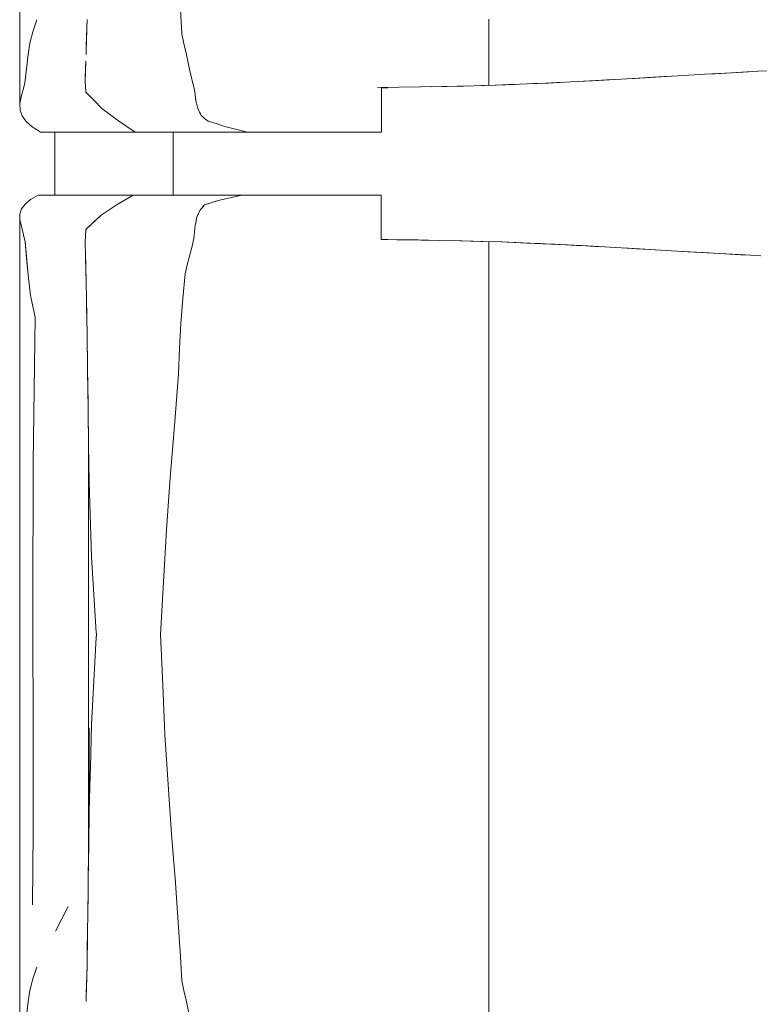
# Model space of a CAD drawing. Header units: millimetres. Extents: x -261 to 187, y -214 to 106.
# Tile 760 of 1056: x -203.547 to -203.078, y 9.715 to 10.34. Entities that reach past the tile are written whole.
import ezdxf

# ---------------------------------------------------------------- set-up
doc = ezdxf.new("R2010")
doc.units = ezdxf.units.MM
doc.header["$LTSCALE"] = 0.005
doc.header["$MEASUREMENT"] = 0
doc.layers.add('IFC-Elemento de mobília-Contorno', color=9, linetype='Continuous', lineweight=5)
doc.layers.add('IFC-Laje-Contorno', color=9, linetype='Continuous', lineweight=5)

msp = doc.modelspace()

# ---------------------------------------------------------------- linework, layer by layer
at = {"layer": 'IFC-Elemento de mobília-Contorno', "lineweight": 5}
for p, q in [((-203.54742, 10.45419), (-203.54734, 10.28658)), ((-203.4454, 10.34623), (-203.44447, 10.33091)), ((-203.53909, 10.33215), (-203.53659, 10.33964)), ((-203.505, 10.32887), (-203.50469, 10.34002)), ((-203.50486, 10.33238), (-203.50477, 10.33738)), ((-203.24956, 10.29817), (-203.24955, 10.34025)), ((-203.54097, 10.32482), (-203.53909, 10.33215)), ((-203.50514, 10.3238), (-203.50486, 10.33238)), ((-203.54215, 10.31772), (-203.54097, 10.32482)), ((-203.5053, 10.31773), (-203.505, 10.32887)), ((-203.44447, 10.33091), (-203.44313, 10.32474)), ((-203.44313, 10.32474), (-203.4418, 10.31857)), ((-203.4418, 10.31857), (-203.43914, 10.30624)), ((-203.54318, 10.30862), (-203.54215, 10.31772)), ((-203.50569, 10.30698), (-203.50547, 10.31347)), ((-203.5442, 10.29952), (-203.54318, 10.30862)), ((-203.50591, 10.3005), (-203.50569, 10.30698)), ((-203.5059, 10.30174), (-203.5056, 10.30973)), ((-203.5056, 10.30973), (-203.50555, 10.31126)), ((-203.43914, 10.30624), (-203.4384, 10.30321)), ((-203.11237, 10.30517), (-203.09881, 10.30595)), ((-203.10559, 10.30556), (-203.09881, 10.30595)), ((-203.09953, 10.30591), (-203.09139, 10.30636)), ((-203.09881, 10.30595), (-203.0855, 10.30669)), ((-203.09215, 10.30632), (-203.0855, 10.30669)), ((-203.09215, 10.30632), (-203.08883, 10.30651)), ((-203.09139, 10.30636), (-203.08474, 10.30674)), ((-203.09139, 10.30636), (-203.08883, 10.30651)), ((-203.09139, 10.30636), (-203.08957, 10.30646)), ((-203.09139, 10.30636), (-203.08962, 10.30646)), ((-203.08883, 10.30651), (-203.0855, 10.30669)), ((-203.0855, 10.30669), (-203.07885, 10.30706)), ((-203.0855, 10.30669), (-203.08217, 10.30688)), ((-203.08217, 10.30688), (-203.07885, 10.30706)), ((-203.07885, 10.30706), (-203.07219, 10.30744)), ((-203.50591, 10.3005), (-203.50534, 10.29379)), ((-203.5059, 10.30174), (-203.50588, 10.30146)), ((-203.4384, 10.30321), (-203.43767, 10.30018)), ((-203.43767, 10.30018), (-203.43694, 10.29714)), ((-203.21334, 10.29959), (-203.20292, 10.30008)), ((-203.21158, 10.29963), (-203.19761, 10.30036)), ((-203.19761, 10.30036), (-203.18363, 10.30109)), ((-203.18945, 10.30078), (-203.18136, 10.30123)), ((-203.18363, 10.30109), (-203.15459, 10.30273)), ((-203.18363, 10.30109), (-203.17638, 10.3015)), ((-203.18136, 10.30123), (-203.17133, 10.30178)), ((-203.18136, 10.30123), (-203.17336, 10.30167)), ((-203.17638, 10.3015), (-203.16912, 10.30191)), ((-203.17336, 10.30167), (-203.17081, 10.30181)), ((-203.16912, 10.30191), (-203.15459, 10.30273)), ((-203.16912, 10.30191), (-203.16185, 10.30232)), ((-203.16185, 10.30232), (-203.15459, 10.30273)), ((-203.16185, 10.30232), (-203.15712, 10.30259)), ((-203.15712, 10.30259), (-203.13352, 10.30396)), ((-203.15712, 10.30259), (-203.14536, 10.30327)), ((-203.15459, 10.30273), (-203.14743, 10.30315)), ((-203.14888, 10.30307), (-203.13462, 10.30389)), ((-203.14888, 10.30307), (-203.14536, 10.30327)), ((-203.14743, 10.30315), (-203.12592, 10.3044)), ((-203.14743, 10.30315), (-203.14026, 10.30357)), ((-203.14026, 10.30357), (-203.12592, 10.3044)), ((-203.12592, 10.3044), (-203.11237, 10.30517)), ((-203.12592, 10.3044), (-203.11914, 10.30478)), ((-203.11914, 10.30478), (-203.11237, 10.30517)), ((-203.11237, 10.30517), (-203.10559, 10.30556)), ((-203.10569, 10.30556), (-203.10364, 10.30567)), ((-203.10364, 10.30567), (-203.09953, 10.30591)), ((-203.54628, 10.29166), (-203.54524, 10.29559)), ((-203.54524, 10.29559), (-203.5442, 10.29952)), ((-203.50534, 10.29379), (-203.5003, 10.28865)), ((-203.43694, 10.29714), (-203.4362, 10.29411)), ((-203.4362, 10.29411), (-203.43603, 10.29262)), ((-203.32019, 10.29677), (-203.29276, 10.29717)), ((-203.31774, 10.29657), (-203.31556, 10.29657)), ((-203.31774, 10.28177), (-203.31774, 10.29657)), ((-203.31556, 10.29657), (-203.31358, 10.29657)), ((-203.29287, 10.29717), (-203.27923, 10.29743)), ((-203.28621, 10.2973), (-203.27614, 10.2975)), ((-203.27923, 10.29743), (-203.26571, 10.29769)), ((-203.27614, 10.2975), (-203.26317, 10.29776)), ((-203.26571, 10.29769), (-203.25221, 10.29808)), ((-203.25424, 10.29802), (-203.25274, 10.29807)), ((-203.25274, 10.29807), (-203.24494, 10.29833)), ((-203.25221, 10.29808), (-203.23871, 10.29848)), ((-203.24494, 10.29833), (-203.23714, 10.29859)), ((-203.23871, 10.29848), (-203.22515, 10.29905)), ((-203.23714, 10.29859), (-203.23336, 10.29871)), ((-203.22515, 10.29905), (-203.21158, 10.29963)), ((-203.22117, 10.29922), (-203.21334, 10.29959)), ((-203.54734, 10.28658), (-203.54628, 10.29166)), ((-203.5003, 10.28865), (-203.49525, 10.28353)), ((-203.43603, 10.29262), (-203.43553, 10.28814)), ((-203.43603, 10.29262), (-203.4357, 10.28963)), ((-203.4357, 10.28963), (-203.43553, 10.28814)), ((-203.43553, 10.28814), (-203.43519, 10.28688)), ((-203.54734, 10.28658), (-203.54719, 10.28247)), ((-203.54719, 10.28247), (-203.54582, 10.27875)), ((-203.49525, 10.28353), (-203.48471, 10.27568)), ((-203.43519, 10.28688), (-203.43451, 10.28436)), ((-203.43451, 10.28436), (-203.43417, 10.28311)), ((-203.43417, 10.28311), (-203.43368, 10.28208)), ((-203.43368, 10.28208), (-203.43319, 10.28105)), ((-203.43319, 10.28105), (-203.4327, 10.28002)), ((-203.31774, 10.26852), (-203.31774, 10.28177)), ((-203.54582, 10.27875), (-203.54333, 10.27519)), ((-203.54333, 10.27519), (-203.53949, 10.2718)), ((-203.48471, 10.27568), (-203.4742, 10.26852)), ((-203.4327, 10.28002), (-203.43221, 10.279)), ((-203.43221, 10.279), (-203.43111, 10.2781)), ((-203.43111, 10.2781), (-203.43, 10.2772)), ((-203.43, 10.2772), (-203.42779, 10.27541)), ((-203.42779, 10.27541), (-203.42209, 10.27365)), ((-203.53949, 10.2718), (-203.53683, 10.27016)), ((-203.53683, 10.27016), (-203.53417, 10.26852)), ((-203.53417, 10.26852), (-203.4742, 10.26852)), ((-203.4742, 10.26852), (-203.43292, 10.26852)), ((-203.44997, 10.22844), (-203.44997, 10.26852)), ((-203.43292, 10.26852), (-203.40287, 10.26852)), ((-203.42209, 10.27365), (-203.41923, 10.27277)), ((-203.41923, 10.27277), (-203.41638, 10.27189)), ((-203.41638, 10.27189), (-203.40625, 10.26936)), ((-203.41638, 10.27189), (-203.40962, 10.27021)), ((-203.41638, 10.27189), (-203.413, 10.27105)), ((-203.40625, 10.26936), (-203.40287, 10.26852)), ((-203.40287, 10.26852), (-203.40089, 10.26852)), ((-203.40089, 10.26852), (-203.39893, 10.26852)), ((-203.39893, 10.26852), (-203.397, 10.26852)), ((-203.397, 10.26852), (-203.39508, 10.26852)), ((-203.39508, 10.26852), (-203.39316, 10.26852)), ((-203.39316, 10.26852), (-203.39124, 10.26852)), ((-203.39124, 10.26852), (-203.38931, 10.26852)), ((-203.38931, 10.26852), (-203.38736, 10.26852)), ((-203.38736, 10.26852), (-203.38538, 10.26852)), ((-203.38538, 10.26852), (-203.38337, 10.26852)), ((-203.38337, 10.26852), (-203.38131, 10.26852)), ((-203.38131, 10.26852), (-203.37921, 10.26852)), ((-203.37921, 10.26852), (-203.37705, 10.26852)), ((-203.37705, 10.26852), (-203.37486, 10.26852)), ((-203.37486, 10.26852), (-203.37267, 10.26852)), ((-203.37267, 10.26852), (-203.37048, 10.26852)), ((-203.37048, 10.26852), (-203.36833, 10.26852)), ((-203.36833, 10.26852), (-203.36623, 10.26852)), ((-203.36623, 10.26852), (-203.36419, 10.26852)), ((-203.36419, 10.26852), (-203.36225, 10.26852)), ((-203.36225, 10.26852), (-203.36042, 10.26852)), ((-203.36042, 10.26852), (-203.35869, 10.26852)), ((-203.35869, 10.26852), (-203.35703, 10.26852)), ((-203.35703, 10.26852), (-203.35541, 10.26852)), ((-203.35541, 10.26852), (-203.35379, 10.26852)), ((-203.35379, 10.26852), (-203.35213, 10.26852)), ((-203.35213, 10.26852), (-203.35042, 10.26852)), ((-203.35042, 10.26852), (-203.3486, 10.26852)), ((-203.3486, 10.26852), (-203.34666, 10.26852)), ((-203.34666, 10.26852), (-203.34459, 10.26852)), ((-203.34459, 10.26852), (-203.3424, 10.26852)), ((-203.3424, 10.26852), (-203.34011, 10.26852)), ((-203.34011, 10.26852), (-203.33774, 10.26852)), ((-203.33774, 10.26852), (-203.33529, 10.26852)), ((-203.33529, 10.26852), (-203.33278, 10.26852)), ((-203.33278, 10.26852), (-203.33022, 10.26852)), ((-203.33022, 10.26852), (-203.32764, 10.26852)), ((-203.32764, 10.26852), (-203.32506, 10.26852)), ((-203.32506, 10.26852), (-203.32252, 10.26852)), ((-203.32252, 10.26852), (-203.32007, 10.26852)), ((-203.32007, 10.26852), (-203.31774, 10.26852)), ((-203.54399, 10.22279), (-203.54059, 10.22565)), ((-203.54059, 10.22565), (-203.53573, 10.22844)), ((-203.53573, 10.22844), (-203.47548, 10.22844)), ((-203.48558, 10.22251), (-203.47548, 10.22844)), ((-203.47548, 10.22844), (-203.40633, 10.22844)), ((-203.46022, 10.22844), (-203.44997, 10.22844)), ((-203.43013, 10.22227), (-203.42136, 10.22511)), ((-203.42355, 10.2244), (-203.42136, 10.22511)), ((-203.42136, 10.22511), (-203.40633, 10.22844)), ((-203.42136, 10.22511), (-203.41384, 10.22678)), ((-203.41384, 10.22678), (-203.41008, 10.22761)), ((-203.41008, 10.22761), (-203.40633, 10.22844)), ((-203.40802, 10.22844), (-203.40501, 10.22844)), ((-203.40633, 10.22844), (-203.40435, 10.22844)), ((-203.40501, 10.22844), (-203.40219, 10.22844)), ((-203.40435, 10.22844), (-203.40237, 10.22844)), ((-203.40237, 10.22844), (-203.40042, 10.22844)), ((-203.40042, 10.22844), (-203.39848, 10.22844)), ((-203.39848, 10.22844), (-203.39656, 10.22844)), ((-203.39656, 10.22844), (-203.39466, 10.22844)), ((-203.39466, 10.22844), (-203.39276, 10.22844)), ((-203.39276, 10.22844), (-203.39085, 10.22844)), ((-203.39085, 10.22844), (-203.38893, 10.22844)), ((-203.38893, 10.22844), (-203.38699, 10.22844)), ((-203.38699, 10.22844), (-203.38502, 10.22844)), ((-203.38502, 10.22844), (-203.38301, 10.22844)), ((-203.38301, 10.22844), (-203.38096, 10.22844)), ((-203.38096, 10.22844), (-203.37886, 10.22844)), ((-203.37886, 10.22844), (-203.37672, 10.22844)), ((-203.37672, 10.22844), (-203.37454, 10.22844)), ((-203.37454, 10.22844), (-203.37236, 10.22844)), ((-203.37236, 10.22844), (-203.3702, 10.22844)), ((-203.3702, 10.22844), (-203.36806, 10.22844)), ((-203.36806, 10.22844), (-203.36598, 10.22844)), ((-203.36598, 10.22844), (-203.36397, 10.22844)), ((-203.36397, 10.22844), (-203.36206, 10.22844)), ((-203.36206, 10.22844), (-203.36025, 10.22844)), ((-203.36025, 10.22844), (-203.35854, 10.22844)), ((-203.35854, 10.22844), (-203.3569, 10.22844)), ((-203.3569, 10.22844), (-203.35529, 10.22844)), ((-203.35529, 10.22844), (-203.35368, 10.22844)), ((-203.35368, 10.22844), (-203.35203, 10.22844)), ((-203.35203, 10.22844), (-203.35033, 10.22844)), ((-203.35033, 10.22844), (-203.34852, 10.22844)), ((-203.34852, 10.22844), (-203.34659, 10.22844)), ((-203.34659, 10.22844), (-203.34452, 10.22844)), ((-203.34452, 10.22844), (-203.34235, 10.22844)), ((-203.34235, 10.22844), (-203.34008, 10.22844)), ((-203.34008, 10.22844), (-203.33772, 10.22844)), ((-203.33772, 10.22844), (-203.33529, 10.22844)), ((-203.33529, 10.22844), (-203.33279, 10.22844)), ((-203.33279, 10.22844), (-203.33026, 10.22844)), ((-203.33026, 10.22844), (-203.32769, 10.22844)), ((-203.32769, 10.22844), (-203.32513, 10.22844)), ((-203.32513, 10.22844), (-203.32262, 10.22844)), ((-203.32262, 10.22844), (-203.32018, 10.22844)), ((-203.32018, 10.22844), (-203.31786, 10.22844)), ((-203.31786, 10.21519), (-203.31786, 10.22844)), ((-203.54732, 10.21643), (-203.54618, 10.21975)), ((-203.54618, 10.21975), (-203.54399, 10.22279)), ((-203.49574, 10.21583), (-203.48558, 10.22251)), ((-203.43356, 10.2177), (-203.43313, 10.21873)), ((-203.43313, 10.21873), (-203.43238, 10.21961)), ((-203.43238, 10.21961), (-203.43163, 10.2205)), ((-203.43163, 10.2205), (-203.43013, 10.22227)), ((-203.43163, 10.2205), (-203.43088, 10.22138)), ((-203.43088, 10.22138), (-203.43013, 10.22227)), ((-203.43013, 10.22227), (-203.42355, 10.2244)), ((-203.54743, 10.06299), (-203.54732, 10.21643)), ((-203.54732, 10.21643), (-203.54724, 10.21273)), ((-203.54724, 10.21273), (-203.54604, 10.20787)), ((-203.50534, 10.20659), (-203.49574, 10.21583)), ((-203.50054, 10.21121), (-203.49574, 10.21583)), ((-203.43541, 10.21198), (-203.43486, 10.21464)), ((-203.43486, 10.21464), (-203.43356, 10.2177)), ((-203.43486, 10.21464), (-203.43399, 10.21668)), ((-203.43486, 10.21464), (-203.43443, 10.21566)), ((-203.43443, 10.21566), (-203.43399, 10.21668)), ((-203.31786, 10.20039), (-203.31786, 10.21519)), ((-203.54604, 10.20787), (-203.54497, 10.2033)), ((-203.50563, 10.20268), (-203.50534, 10.20659)), ((-203.50563, 10.2026), (-203.50534, 10.20659)), ((-203.50534, 10.20659), (-203.50054, 10.21121)), ((-203.4364, 10.20513), (-203.43618, 10.20722)), ((-203.43618, 10.20722), (-203.43596, 10.20933)), ((-203.43596, 10.20933), (-203.43541, 10.21198)), ((-203.43596, 10.20933), (-203.43569, 10.21066)), ((-203.43569, 10.21066), (-203.43541, 10.21198)), ((-203.54497, 10.2033), (-203.5439, 10.19872)), ((-203.50591, 10.19876), (-203.50563, 10.20268)), ((-203.50591, 10.1986), (-203.50563, 10.2026)), ((-203.43823, 10.19533), (-203.43684, 10.20092)), ((-203.43684, 10.20092), (-203.43662, 10.20302)), ((-203.43662, 10.20302), (-203.4364, 10.20513)), ((-203.31786, 10.20039), (-203.31567, 10.20039)), ((-203.31786, 10.20034), (-203.30807, 10.20019)), ((-203.31567, 10.20039), (-203.31367, 10.20039)), ((-203.30807, 10.20019), (-203.29448, 10.19999)), ((-203.29448, 10.19999), (-203.28116, 10.19974)), ((-203.29266, 10.19995), (-203.28116, 10.19974)), ((-203.28116, 10.19974), (-203.26783, 10.1995)), ((-203.5439, 10.19872), (-203.54215, 10.17777)), ((-203.5439, 10.19872), (-203.54303, 10.18825)), ((-203.50591, 10.1986), (-203.50544, 10.18254)), ((-203.50591, 10.1986), (-203.50568, 10.19057)), ((-203.43962, 10.18974), (-203.43823, 10.19533)), ((-203.27367, 10.1996), (-203.25943, 10.19923)), ((-203.26783, 10.1995), (-203.25456, 10.19911)), ((-203.25943, 10.19923), (-203.24684, 10.19889)), ((-203.25456, 10.19911), (-203.24128, 10.19873)), ((-203.24956, 10.19897), (-203.24955, 10.16613)), ((-203.2418, 10.19875), (-203.22538, 10.19805)), ((-203.24128, 10.19873), (-203.22788, 10.19817)), ((-203.22788, 10.19817), (-203.21447, 10.19762)), ((-203.22538, 10.19805), (-203.21682, 10.19769)), ((-203.22538, 10.19805), (-203.21025, 10.1974)), ((-203.21682, 10.19769), (-203.21032, 10.19741)), ((-203.21447, 10.19762), (-203.20069, 10.19691)), ((-203.21447, 10.19762), (-203.20758, 10.19726)), ((-203.20758, 10.19726), (-203.20069, 10.19691)), ((-203.20086, 10.19692), (-203.19961, 10.19685)), ((-203.20069, 10.19691), (-203.1938, 10.19655)), ((-203.19961, 10.19685), (-203.19094, 10.19639)), ((-203.1938, 10.19655), (-203.18691, 10.1962)), ((-203.19094, 10.19639), (-203.18228, 10.19593)), ((-203.19094, 10.19639), (-203.17833, 10.19571)), ((-203.18691, 10.1962), (-203.17977, 10.1958)), ((-203.18228, 10.19593), (-203.17883, 10.19574)), ((-203.17977, 10.1958), (-203.16549, 10.19499)), ((-203.17977, 10.1958), (-203.17263, 10.1954)), ((-203.17263, 10.1954), (-203.15836, 10.19459)), ((-203.16549, 10.19499), (-203.15836, 10.19459)), ((-203.16427, 10.19493), (-203.14712, 10.19394)), ((-203.16427, 10.19493), (-203.15596, 10.19445)), ((-203.15836, 10.19459), (-203.15124, 10.19418)), ((-203.15596, 10.19445), (-203.14712, 10.19394)), ((-203.15124, 10.19418), (-203.14412, 10.19377)), ((-203.15124, 10.19418), (-203.12989, 10.19294)), ((-203.14712, 10.19394), (-203.14378, 10.19375)), ((-203.14412, 10.19377), (-203.13701, 10.19335)), ((-203.14412, 10.19377), (-203.12989, 10.19294)), ((-203.54303, 10.18825), (-203.54215, 10.17777)), ((-203.50568, 10.19097), (-203.50546, 10.18317)), ((-203.44101, 10.18415), (-203.43962, 10.18974)), ((-203.13701, 10.19335), (-203.12989, 10.19294)), ((-203.12989, 10.19294), (-203.12317, 10.19255)), ((-203.12989, 10.19294), (-203.103, 10.19139)), ((-203.12989, 10.19294), (-203.10972, 10.19178)), ((-203.12317, 10.19255), (-203.10972, 10.19178)), ((-203.103, 10.19139), (-203.09973, 10.19121)), ((-203.103, 10.19139), (-203.08662, 10.19048)), ((-203.103, 10.19139), (-203.09645, 10.19103)), ((-203.103, 10.19139), (-203.08334, 10.19029)), ((-203.09973, 10.19121), (-203.09645, 10.19103)), ((-203.09645, 10.19103), (-203.09317, 10.19085)), ((-203.09645, 10.19103), (-203.0899, 10.19066)), ((-203.09317, 10.19085), (-203.08662, 10.19048)), ((-203.0899, 10.19066), (-203.08662, 10.19048)), ((-203.08662, 10.19048), (-203.08334, 10.19029)), ((-203.08334, 10.19029), (-203.07679, 10.18993)), ((-203.50555, 10.18638), (-203.50544, 10.18254)), ((-203.50546, 10.18317), (-203.50521, 10.17298)), ((-203.50544, 10.18254), (-203.50519, 10.17174)), ((-203.4424, 10.17856), (-203.44101, 10.18415)), ((-203.54215, 10.17777), (-203.54046, 10.1647)), ((-203.44378, 10.16281), (-203.4424, 10.17856)), ((-203.50521, 10.17298), (-203.50497, 10.16279)), ((-203.54046, 10.1647), (-203.53768, 10.15104)), ((-203.50497, 10.16279), (-203.5046, 10.13965)), ((-203.44516, 10.14707), (-203.44378, 10.16281)), ((-203.24955, 10.12999), (-203.24955, 10.16613)), ((-203.50495, 10.16154), (-203.50493, 10.16094)), ((-203.50493, 10.16094), (-203.5047, 10.14602)), ((-203.53883, 10.05854), (-203.53768, 10.15104)), ((-203.44591, 10.13103), (-203.44516, 10.14707)), ((-203.5046, 10.13965), (-203.50431, 10.1188)), ((-203.50458, 10.13875), (-203.50458, 10.13844)), ((-203.50458, 10.13844), (-203.50433, 10.12045)), ((-203.44666, 10.11499), (-203.44591, 10.13103)), ((-203.24955, 10.09419), (-203.24955, 10.12999)), ((-203.50431, 10.1188), (-203.50416, 10.10746)), ((-203.50431, 10.11855), (-203.50428, 10.11645)), ((-203.50428, 10.11645), (-203.50398, 10.09331)), ((-203.44923, 10.082), (-203.44666, 10.11499)), ((-203.50416, 10.10746), (-203.50401, 10.09611)), ((-203.50401, 10.09611), (-203.50394, 10.09053)), ((-203.24958, 10.06754), (-203.24955, 10.09419)), ((-203.50398, 10.09331), (-203.50367, 10.06968)), ((-203.50392, 10.08897), (-203.5037, 10.07174)), ((-203.45186, 10.04919), (-203.44923, 10.082)), ((-203.5037, 9.81062), (-203.5037, 10.07174)), ((-203.50367, 10.06968), (-203.50338, 10.04652)), ((-203.54743, 10.06299), (-203.54742, 9.85305)), ((-203.24958, 10.06754), (-203.24955, 10.0377)), ((-203.53913, 9.96616), (-203.53883, 10.05854)), ((-203.50338, 10.04652), (-203.50185, 9.99887)), ((-203.45424, 10.01592), (-203.45186, 10.04919)), ((-203.24955, 10.0377), (-203.24955, 10.00154)), ((-203.45617, 9.98304), (-203.45424, 10.01592)), ((-203.24957, 9.96613), (-203.24955, 10.00154)), ((-203.50185, 9.99887), (-203.49877, 9.95086)), ((-203.45797, 9.94957), (-203.45617, 9.98304)), ((-203.53913, 9.96616), (-203.53893, 9.87802)), ((-203.24957, 9.96613), (-203.24955, 9.93405)), ((-203.49877, 9.95086), (-203.49861, 9.94957)), ((-203.49877, 9.95086), (-203.49869, 9.95021)), ((-203.49869, 9.95021), (-203.49861, 9.94957)), ((-203.50025, 9.9201), (-203.49877, 9.94774)), ((-203.49877, 9.94774), (-203.49861, 9.94957)), ((-203.49877, 9.94774), (-203.49869, 9.94866)), ((-203.49869, 9.94866), (-203.49861, 9.94957)), ((-203.45797, 9.94957), (-203.4566, 9.91772)), ((-203.24955, 9.89658), (-203.24955, 9.93405)), ((-203.50173, 9.89245), (-203.50025, 9.9201)), ((-203.4566, 9.91772), (-203.45517, 9.8862)), ((-203.24959, 9.8475), (-203.24955, 9.89658)), ((-203.50338, 9.83742), (-203.50338, 9.89028)), ((-203.50256, 9.86493), (-203.50173, 9.89245)), ((-203.45517, 9.8862), (-203.45319, 9.85433)), ((-203.53893, 9.87802), (-203.5389, 9.82475)), ((-203.5027, 9.86014), (-203.50256, 9.86493)), ((-203.50338, 9.83742), (-203.5027, 9.86014)), ((-203.54742, 9.85305), (-203.54734, 9.68543)), ((-203.45319, 9.85433), (-203.45101, 9.82281)), ((-203.24959, 9.8475), (-203.24956, 9.81548)), ((-203.50363, 9.81595), (-203.50338, 9.83742)), ((-203.53933, 9.77795), (-203.5389, 9.82475)), ((-203.45101, 9.82281), (-203.44859, 9.79191)), ((-203.5039, 9.79391), (-203.50363, 9.81595)), ((-203.24956, 9.78102), (-203.24956, 9.81548)), ((-203.50389, 9.79456), (-203.5037, 9.81062)), ((-203.50402, 9.78431), (-203.50389, 9.79456)), ((-203.50394, 9.79115), (-203.5039, 9.79391)), ((-203.44859, 9.79191), (-203.44634, 9.76041)), ((-203.50418, 9.7725), (-203.50402, 9.78431)), ((-203.24956, 9.78102), (-203.24955, 9.73911)), ((-203.52473, 9.76125), (-203.51675, 9.77697)), ((-203.52074, 9.76911), (-203.51675, 9.77697)), ((-203.50417, 9.77279), (-203.50408, 9.78015)), ((-203.52473, 9.76125), (-203.52074, 9.76911)), ((-203.50433, 9.7607), (-203.50418, 9.7725)), ((-203.50422, 9.76891), (-203.50417, 9.77279)), ((-203.50451, 9.74979), (-203.50433, 9.7607)), ((-203.50446, 9.75191), (-203.50438, 9.75779)), ((-203.44634, 9.76041), (-203.4454, 9.74509)), ((-203.50469, 9.73887), (-203.50451, 9.74979)), ((-203.50457, 9.74653), (-203.50446, 9.75191)), ((-203.4454, 9.74509), (-203.44447, 9.72977)), ((-203.53909, 9.731), (-203.53659, 9.73849)), ((-203.505, 9.72773), (-203.50469, 9.73887)), ((-203.24956, 9.69703), (-203.24955, 9.73911)), ((-203.54097, 9.72368), (-203.53909, 9.731)), ((-203.50514, 9.72265), (-203.50486, 9.73123)), ((-203.50486, 9.73123), (-203.50477, 9.73624)), ((-203.5053, 9.71658), (-203.505, 9.72773)), ((-203.44447, 9.72977), (-203.44313, 9.7236)), ((-203.54215, 9.71658), (-203.54097, 9.72368)), ((-203.44313, 9.7236), (-203.4418, 9.71743)), ((-203.54318, 9.70747), (-203.54215, 9.71658)), ((-203.4418, 9.71743), (-203.43914, 9.7051))]:
    msp.add_line(p, q, dxfattribs=at)
at = {"layer": 'IFC-Laje-Contorno', "lineweight": 5}
msp.add_line((-203.52519, 10.22844), (-203.52519, 10.26852), dxfattribs=at)

doc.saveas('drawing.dxf')
